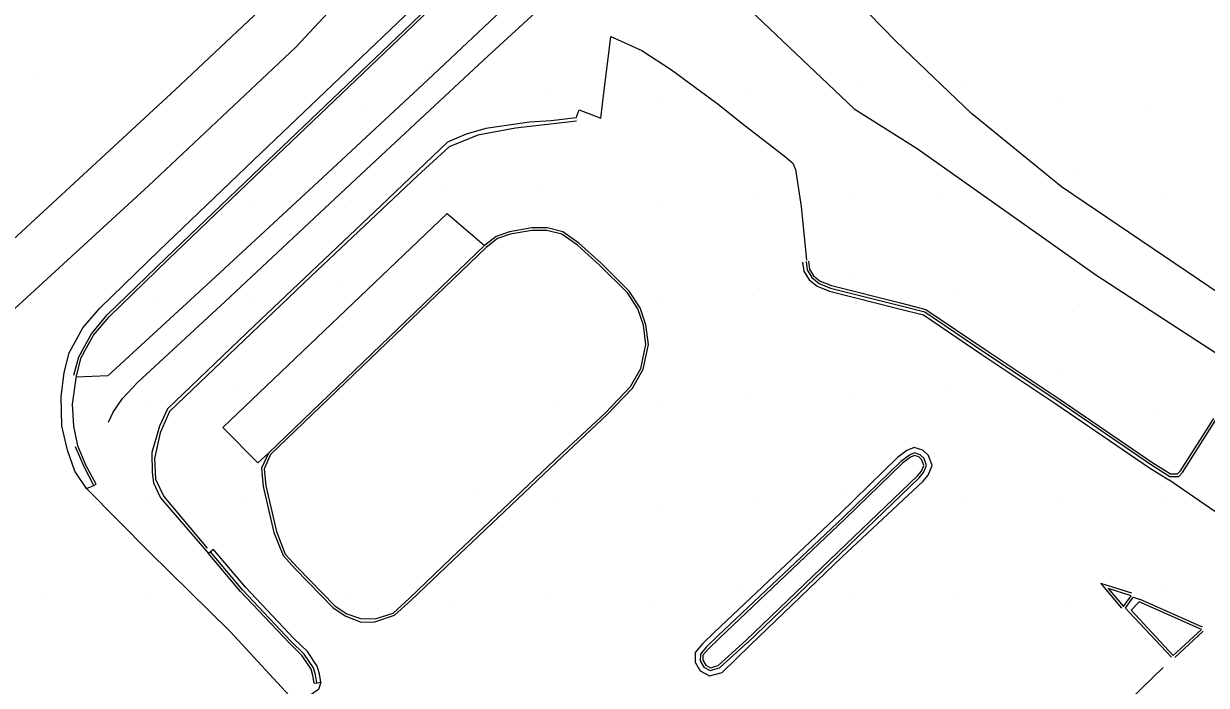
# Model space of a CAD drawing. Extents: x 1497074 to 1501343, y 481943 to 486114.
# Drawn here: x 1498039.8 to 1498273.2, y 484205.6 to 484336.2 of the extents above; entities that cross this region are included whole.
import ezdxf

# ---------------------------------------------------------------- set-up
doc = ezdxf.new("R2010")
doc.units = 0
doc.layers.add('PH Exist DTM Breakline', color=7, linetype='Continuous')
doc.layers.add('PH Exist DTM Point', color=7, linetype='Continuous')

msp = doc.modelspace()

# ---------------------------------------------------------------- linework, layer by layer
at = {"layer": 'PH Exist DTM Breakline'}
for points in [[(1498354.63, 484230.38), (1498326.64, 484249.52), (1498280.41, 484279.76), (1498244.6, 484303.99), (1498226.82, 484318.45), (1498211.99, 484332.61), (1498198.37, 484346.64), (1498193.27, 484355.52), (1498191.53, 484366.82), (1498192.79, 484372.8), (1498197.87, 484378.44), (1498217.42, 484393.9), (1498231.66, 484401.19), (1498237.63, 484406.15), (1498243.16, 484411.97), (1498247.64, 484421.34), (1498251.96, 484428.96), (1498256.57, 484434.09), (1498262.05, 484440.03), (1498267.33, 484445.56), (1498273.36, 484451.74), (1498281.92, 484460.66), (1498288.78, 484466.36)], [(1497991.74, 484249.56), (1498025.44, 484282.31), (1498069.76, 484323.14), (1498107.39, 484358.59), (1498158.28, 484405.69), (1498174.51, 484418.76)], [(1498047.76, 484267.31), (1498048.77, 484271.19), (1498051.48, 484276.12), (1498054.8, 484280.05), (1498066.53, 484291.41), (1498085.16, 484309.24), (1498114.96, 484337.66), (1498151.13, 484372.71), (1498186.4, 484406.47)], [(1498049.7, 484266.81), (1498050.64, 484270.44), (1498053.13, 484274.98), (1498056.26, 484278.69), (1498067.92, 484289.97), (1498086.54, 484307.79), (1498116.34, 484336.22), (1498152.52, 484371.27), (1498187.75, 484405.46)], [(1498050.18, 484266.68), (1498051.11, 484270.26), (1498053.55, 484274.7), (1498056.62, 484278.34), (1498068.26, 484289.61), (1498086.89, 484307.43), (1498116.69, 484335.86), (1498152.87, 484370.91), (1498188.21, 484404.8)], [(1498146.64, 484387.39), (1498115.21, 484354.84), (1498093.47, 484331.55), (1498064.41, 484304.14), (1498029.14, 484271.87), (1497998.99, 484243.45)], [(1498154.52, 484351.67), (1498156.17, 484357.05), (1498158.76, 484367.81), (1498153.8, 484369.79), (1498152.26, 484361.27), (1498151.03, 484356.09), (1498150.35, 484353.95), (1498147.56, 484351.02), (1498136.17, 484340.71), (1498119.52, 484325.09), (1498098.84, 484305.83), (1498077.66, 484286.22), (1498056.39, 484266.64), (1498050.23, 484266.43)], [(1498161.49, 484363.27), (1498175.49, 484346.2), (1498203.7, 484319.35), (1498216.13, 484311.5), (1498251.37, 484286.57), (1498292.54, 484259.83), (1498322.77, 484239.67), (1498347.15, 484222.15)], [(1498056.52, 484257.56), (1498057.46, 484259.49), (1498059.26, 484262.23), (1498062.25, 484265.36), (1498079.54, 484281.33), (1498105.42, 484305.54), (1498130.56, 484328.95), (1498150.29, 484347.08)], [(1498148.83, 484317.56), (1498149.4, 484319.14), (1498153.7, 484317.52), (1498154.36, 484323.01), (1498155.18, 484329.78), (1498155.69, 484333.61), (1498161.79, 484330.89), (1498167.64, 484327.04), (1498176.84, 484320.25), (1498181.49, 484316.55), (1498189.89, 484310.05), (1498191.57, 484308.64), (1498192.13, 484307.37), (1498193.2, 484300.07), (1498194.27, 484289.48)], [(1498148.83, 484317.56), (1498143.88, 484316.96), (1498139.61, 484316.74), (1498131.01, 484315.45), (1498127.08, 484314.34), (1498123.44, 484312.78), (1498110.25, 484300.19), (1498085.33, 484276.6), (1498068.17, 484260.15), (1498066.55, 484256.71), (1498065.04, 484251.56), (1498065.14, 484247.58), (1498065.4, 484245.58), (1498066.81, 484242.6), (1498076.26, 484231.59)], [(1498148.86, 484316.91), (1498136.85, 484315.56), (1498129.4, 484314.13), (1498123.75, 484311.83), (1498117.51, 484306.11), (1498096.53, 484286.37), (1498068.57, 484259.63), (1498066.69, 484255.42), (1498065.61, 484250.38), (1498065.81, 484246.26), (1498067.41, 484242.85), (1498076, 484232.67)], [(1498088.07, 484251.42), (1498085.99, 484249.53), (1498079.07, 484256.49), (1498123.38, 484298.69), (1498130.71, 484292.39)], [(1498144.91, 484249.65), (1498154.93, 484259.04), (1498159.93, 484264.27), (1498162.07, 484267.96), (1498163.08, 484272.83), (1498162.58, 484276.75), (1498161.45, 484280.12), (1498159.31, 484283.4), (1498153.75, 484288.89), (1498149.36, 484292.83), (1498146.19, 484295.07), (1498143.12, 484295.88), (1498140.04, 484295.87), (1498135.68, 484295.11), (1498133.04, 484294.18), (1498130.71, 484292.39), (1498088.07, 484251.42), (1498086.73, 484248.43), (1498087.06, 484244.87), (1498089.17, 484235.79), (1498090.97, 484231.2), (1498093.44, 484228.53), (1498100.84, 484220.87), (1498103.34, 484219.27), (1498106.36, 484218.09), (1498109.05, 484218.11), (1498112.97, 484219.44), (1498116.17, 484222.35), (1498124.53, 484230.31)], [(1498144.57, 484250.02), (1498154.58, 484259.39), (1498159.53, 484264.58), (1498161.6, 484268.14), (1498162.57, 484272.85), (1498162.09, 484276.64), (1498161, 484279.9), (1498158.92, 484283.08), (1498153.41, 484288.52), (1498149.05, 484292.44), (1498145.98, 484294.61), (1498143.06, 484295.38), (1498140.09, 484295.37), (1498135.81, 484294.63), (1498133.28, 484293.74), (1498131.03, 484292.01), (1498088.49, 484251.13), (1498087.24, 484248.34), (1498087.56, 484244.95), (1498089.65, 484235.94), (1498091.4, 484231.47), (1498093.8, 484228.87), (1498101.16, 484221.26), (1498103.55, 484219.74), (1498106.23, 484218.82), (1498109.13, 484218.74), (1498112.7, 484219.87), (1498115.83, 484222.72), (1498124.18, 484230.67)], [(1498193.52, 484289.13), (1498193.77, 484287.33), (1498194.8, 484285.64), (1498196.4, 484284.34), (1498198.82, 484283.36), (1498212.54, 484279.92), (1498217.35, 484278.7), (1498228.9, 484270.87), (1498243.52, 484261.16), (1498261.98, 484248.55), (1498265.77, 484246.13)], [(1498194.19, 484289.22), (1498194.42, 484287.56), (1498195.31, 484286.09), (1498196.75, 484284.92), (1498199.03, 484284), (1498212.7, 484280.57), (1498217.63, 484279.33), (1498229.28, 484271.43), (1498243.9, 484261.72), (1498262.35, 484249.11), (1498265.97, 484246.81), (1498267.74, 484246.81), (1498268.48, 484247.59), (1498275.09, 484257.97)], [(1498194.69, 484289.29), (1498194.9, 484287.73), (1498195.69, 484286.43), (1498197.01, 484285.36), (1498199.19, 484284.48), (1498212.82, 484281.06), (1498217.84, 484279.79), (1498229.56, 484271.85), (1498244.18, 484262.13), (1498262.63, 484249.53), (1498266.11, 484247.31), (1498267.52, 484247.31), (1498268.08, 484247.9), (1498274.67, 484258.24)], [(1498048.45, 484252.01), (1498047.3, 484256.82), (1498047.19, 484262.54), (1498047.76, 484267.31)], [(1498050.49, 484252.88), (1498049.67, 484256.72), (1498049.38, 484261.1), (1498050.18, 484266.68)], [(1498052.19, 484244.45), (1498049.87, 484247.86), (1498048.45, 484252.01)], [(1498053.64, 484245.06), (1498051.68, 484248.71), (1498050.02, 484252.69)], [(1498054.08, 484245.3), (1498052.13, 484248.93), (1498050.49, 484252.88)], [(1498201.33, 484230.99), (1498217.28, 484245.89), (1498218.27, 484247.08), (1498219.06, 484248.97), (1498218.35, 484250.94), (1498217.22, 484252), (1498215.52, 484252.55), (1498214.07, 484251.92), (1498212.24, 484250.57), (1498200.9, 484239.53), (1498176.11, 484216.07), (1498173.73, 484213.8), (1498172.32, 484212.11), (1498172.31, 484210.2), (1498173.31, 484208.46), (1498175.16, 484207.45), (1498177.61, 484208.13), (1498183.17, 484213.55)], [(1498124.18, 484230.67), (1498144.57, 484250.02)], [(1498124.53, 484230.31), (1498144.91, 484249.66)], [(1498200.84, 484231.5), (1498216.54, 484246.58), (1498217.4, 484247.61), (1498217.98, 484248.99), (1498217.48, 484250.37), (1498216.69, 484251.11), (1498215.57, 484251.48), (1498214.58, 484251.04), (1498212.89, 484249.8), (1498201.6, 484238.81), (1498176.81, 484215.34), (1498174.47, 484213.11), (1498173.33, 484211.74), (1498173.32, 484210.47), (1498174.04, 484209.21), (1498175.28, 484208.53), (1498177.11, 484209.04), (1498182.66, 484214.06)], [(1498200.49, 484231.86), (1498216.17, 484246.92), (1498216.97, 484247.87), (1498217.44, 484249.01), (1498217.05, 484250.09), (1498216.43, 484250.67), (1498215.6, 484250.94), (1498214.83, 484250.61), (1498213.22, 484249.42), (1498201.94, 484238.44), (1498177.15, 484214.98), (1498174.84, 484212.77), (1498173.83, 484211.56), (1498173.82, 484210.6), (1498174.4, 484209.58), (1498175.34, 484209.06), (1498176.86, 484209.49), (1498182.33, 484214.43)], [(1498093.72, 484201.88), (1498080.54, 484216.24), (1498064.61, 484231.87), (1498052.19, 484244.45), (1498053.64, 484245.06), (1498054.08, 484245.3)], [(1498274.88, 484239.89), (1498265.77, 484246.13)], [(1498077.25, 484232.43), (1498076.64, 484231.92), (1498076.26, 484231.59)], [(1498097.12, 484206.03), (1498096.86, 484207.56), (1498096.49, 484208.82), (1498094.76, 484211.43), (1498092.15, 484213.96), (1498082.6, 484224.09), (1498076.26, 484231.59)], [(1498097.61, 484206.11), (1498097.35, 484207.67), (1498096.95, 484209.04), (1498095.14, 484211.75), (1498092.51, 484214.31), (1498082.97, 484224.42), (1498076.64, 484231.92)], [(1498098.4, 484206.24), (1498098.13, 484207.85), (1498097.68, 484209.38), (1498095.76, 484212.26), (1498093.08, 484214.87), (1498083.57, 484224.95), (1498077.25, 484232.43)], [(1498182.33, 484214.43), (1498200.49, 484231.86)], [(1498182.67, 484214.07), (1498200.84, 484231.5)], [(1498183.17, 484213.55), (1498201.33, 484230.99)], [(1498258.5, 484223.77), (1498252.36, 484225.69), (1498256.45, 484220.82)], [(1498258.35, 484223.29), (1498253.84, 484224.7), (1498256.83, 484221.14)], [(1498256.83, 484221.14), (1498258.35, 484223.29)], [(1498257.24, 484220.85), (1498258.76, 484223)], [(1498259.93, 484222.06), (1498258.35, 484220.41)], [(1498258.76, 484223), (1498260.14, 484222.52)], [(1498272.24, 484216.65), (1498259.93, 484222.06)], [(1498272.44, 484217.11), (1498260.14, 484222.52)], [(1498257.99, 484220.06), (1498257.24, 484220.85)], [(1498257.99, 484220.06), (1498266.31, 484211.16)], [(1498258.35, 484220.41), (1498266.67, 484211.5)], [(1498266.67, 484211.5), (1498272.24, 484216.65)], [(1498267.01, 484211.13), (1498272.58, 484216.28)], [(1498184.67, 484132.38), (1498228.14, 484173.75), (1498264.69, 484209.12)], [(1498097.12, 484206.03), (1498097.61, 484206.11), (1498098.4, 484206.24), (1498097.99, 484204.8), (1498093.72, 484201.88)]]:
    msp.add_lwpolyline(points, dxfattribs=at)
at = {"layer": 'PH Exist DTM Point'}
for p, q in [((1498119.06, 484326.95), (1498119.06, 484326.95)), ((1498042.18, 484325.06), (1498042.18, 484325.06)), ((1498205.59, 484324.68), (1498205.59, 484324.68)), ((1498225.32, 484324.4), (1498225.32, 484324.4)), ((1498143.61, 484322.6), (1498143.61, 484322.6)), ((1498183.44, 484323.14), (1498183.44, 484323.14)), ((1498244.51, 484321.75), (1498244.51, 484321.75)), ((1498106.31, 484320.03), (1498106.31, 484320.03)), ((1498165.15, 484321.14), (1498165.15, 484321.14)), ((1498261.28, 484320.16), (1498261.28, 484320.16)), ((1498246.99, 484306.14), (1498246.99, 484306.14)), ((1498122.79, 484303.39), (1498122.79, 484303.39)), ((1498141.77, 484304.37), (1498141.77, 484304.37)), ((1498085.26, 484301.03), (1498085.26, 484301.03)), ((1498104.42, 484301.26), (1498104.42, 484301.26)), ((1498165.67, 484300.64), (1498165.67, 484300.64)), ((1498183.58, 484302.72), (1498183.58, 484302.72)), ((1498203.62, 484302.61), (1498203.62, 484302.61)), ((1498221.25, 484302.22), (1498221.25, 484302.22)), ((1498264.71, 484301.56), (1498264.71, 484301.56)), ((1498203.2, 484286.8), (1498203.2, 484286.8)), ((1498101.97, 484284.17), (1498101.97, 484284.17)), ((1498084.32, 484281.93), (1498084.32, 484281.93)), ((1498183.61, 484282.6), (1498183.61, 484282.6)), ((1498223.04, 484283.15), (1498223.04, 484283.15)), ((1498065.15, 484281.14), (1498065.15, 484281.14)), ((1498165.15, 484281.14), (1498165.15, 484281.14)), ((1498246.73, 484279.4), (1498246.73, 484279.4)), ((1498243.6, 484267.14), (1498243.6, 484267.14)), ((1498082.15, 484264), (1498082.15, 484264)), ((1498183.07, 484263.18), (1498183.07, 484263.18)), ((1498222.68, 484263.49), (1498222.68, 484263.49)), ((1498064.49, 484261.77), (1498064.49, 484261.77)), ((1498145.17, 484261.12), (1498145.17, 484261.12)), ((1498165.13, 484261.16), (1498165.13, 484261.16)), ((1498203.61, 484262.6), (1498203.61, 484262.6)), ((1498263.47, 484258.97), (1498263.47, 484258.97)), ((1498063.61, 484242.6), (1498063.61, 484242.6)), ((1498083.61, 484242.6), (1498083.61, 484242.6)), ((1498128.8, 484243.02), (1498128.8, 484243.02)), ((1498183.6, 484242.61), (1498183.6, 484242.61)), ((1498202.42, 484243.75), (1498202.42, 484243.75)), ((1498144.15, 484242.09), (1498144.15, 484242.09)), ((1498165.14, 484241.15), (1498165.14, 484241.15)), ((1498224.58, 484241.68), (1498224.58, 484241.68)), ((1498244.85, 484241.42), (1498244.85, 484241.42)), ((1498264.51, 484241.75), (1498264.51, 484241.75)), ((1498181.38, 484224.76), (1498181.38, 484224.76)), ((1498265.39, 484224.39), (1498265.39, 484224.39)), ((1498043.61, 484222.6), (1498043.61, 484222.6)), ((1498063.76, 484222.46), (1498063.76, 484222.46)), ((1498103.67, 484222.55), (1498103.67, 484222.55)), ((1498124.93, 484221.34), (1498124.93, 484221.34)), ((1498143.14, 484223.34), (1498143.14, 484223.34)), ((1498164.4, 484221.85), (1498164.4, 484221.85)), ((1498203.61, 484222.6), (1498203.61, 484222.6)), ((1498223.78, 484222.45), (1498223.78, 484222.45)), ((1498245.32, 484220.97), (1498245.32, 484220.97))]:
    msp.add_line(p, q, dxfattribs=at)

doc.saveas('drawing.dxf')
